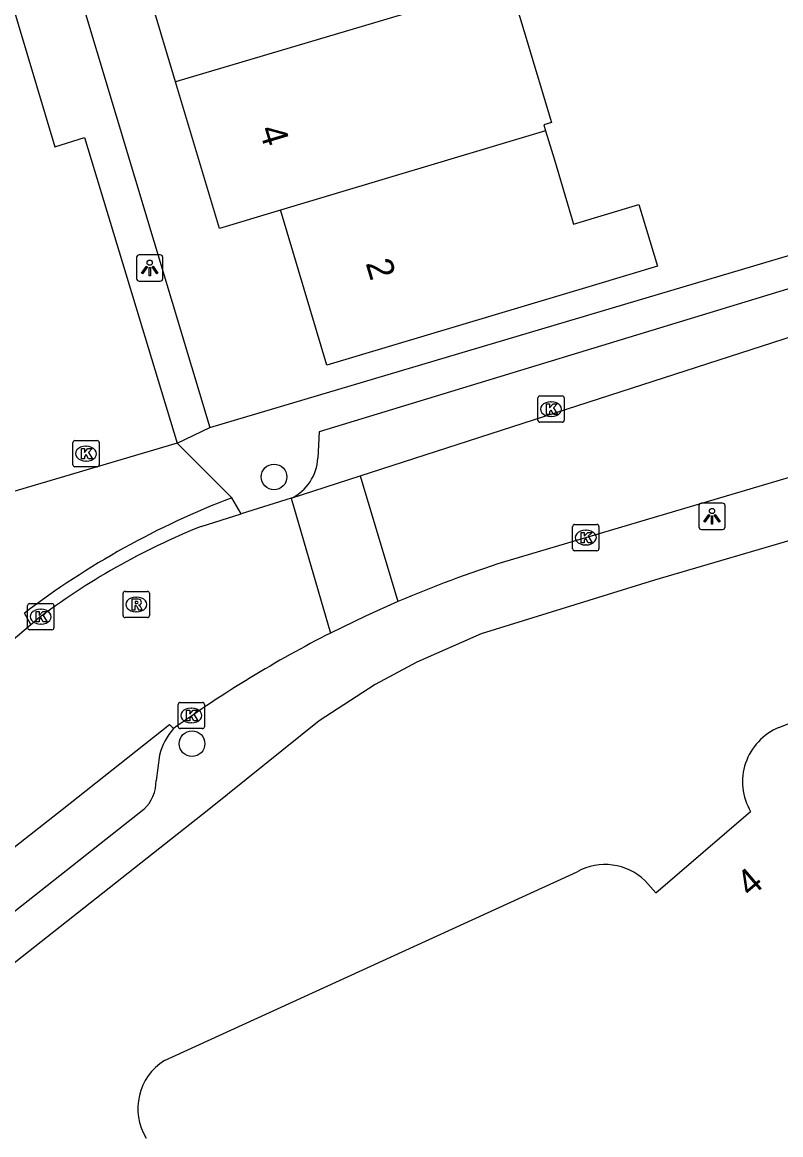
# Model space of a CAD drawing. Extents: x 157767 to 159171, y 387842 to 389425.
# Drawn here: x 158556.8 to 158585.69, y 388487.61 to 388530 of the extents above; entities that cross this region are included whole.
import ezdxf

# ---------------------------------------------------------------- set-up
doc = ezdxf.new("R2010")
doc.units = 0
for name, color, linetype in [('IMGEO_Boom', 7, 'Continuous'), ('IMGEO_Kolk', 7, 'Continuous'), ('IMGEO_Lichtpunt', 7, 'Continuous'), ('IMGEO_Pand', 7, 'Continuous'), ('IMGEO_Pand_nummerreeks', 7, 'Continuous'), ('IMGEO_Rijbaan_lokaal_open', 7, 'Continuous'), ('IMGEO_Rioolput', 7, 'Continuous'), ('IMGEO_Voetpad_open', 7, 'Continuous')]:
    doc.layers.add(name, color=color, linetype=linetype)

msp = doc.modelspace()

# ---------------------------------------------------------------- linework, layer by layer
at = {"layer": 'IMGEO_Boom'}
for centre in [(158566.388, 388512.676), (158563.265, 388502.513)]:
    msp.add_circle(centre, 0.489, dxfattribs=at)
at = {"layer": 'IMGEO_Kolk'}
for p, q in [((158576.518, 388515.76), (158577.37, 388515.76)), ((158576.443, 388514.834), (158576.443, 388515.686)), ((158576.931, 388515.54), (158576.956, 388515.54)), ((158577.444, 388515.686), (158577.444, 388514.834)), ((158576.954, 388514.98), (158576.929, 388514.98)), ((158577.37, 388514.76), (158576.518, 388514.76)), ((158558.801, 388514.062), (158559.653, 388514.062)), ((158558.726, 388513.136), (158558.726, 388513.988)), ((158559.214, 388513.842), (158559.239, 388513.842)), ((158559.727, 388513.988), (158559.727, 388513.136)), ((158559.237, 388513.282), (158559.212, 388513.282)), ((158559.653, 388513.062), (158558.801, 388513.062)), ((158577.766, 388509.938), (158577.766, 388510.79)), ((158577.841, 388510.864), (158578.693, 388510.864)), ((158578.767, 388510.79), (158578.767, 388509.938)), ((158578.254, 388510.644), (158578.279, 388510.644)), ((158578.693, 388509.864), (158577.841, 388509.864)), ((158578.277, 388510.084), (158578.252, 388510.084)), ((158557.001, 388506.926), (158557.001, 388507.778)), ((158557.076, 388507.852), (158557.928, 388507.852)), ((158558.002, 388507.778), (158558.002, 388506.926)), ((158557.489, 388507.632), (158557.514, 388507.632)), ((158557.928, 388506.852), (158557.076, 388506.852)), ((158557.512, 388507.072), (158557.487, 388507.072)), ((158562.737, 388503.159), (158562.737, 388504.011)), ((158562.812, 388504.085), (158563.664, 388504.085)), ((158563.738, 388504.011), (158563.738, 388503.159)), ((158563.225, 388503.865), (158563.25, 388503.865)), ((158563.664, 388503.085), (158562.812, 388503.085)), ((158563.248, 388503.305), (158563.223, 388503.305))]:
    msp.add_line(p, q, dxfattribs=at)
for points in [[(158576.518, 388515.76), (158577.37, 388515.76)], [(158576.443, 388514.834), (158576.443, 388515.686)], [(158576.764, 388515.46), (158576.887, 388515.46), (158576.887, 388515.309), (158577.017, 388515.46), (158577.181, 388515.46), (158577.035, 388515.309), (158577.188, 388515.06), (158577.036, 388515.06), (158576.951, 388515.224), (158576.887, 388515.157), (158576.887, 388515.06), (158576.764, 388515.06), (158576.764, 388515.46)], [(158577.444, 388515.686), (158577.444, 388514.834)], [(158577.37, 388514.76), (158576.518, 388514.76)], [(158558.801, 388514.062), (158559.653, 388514.062)], [(158558.726, 388513.136), (158558.726, 388513.988)], [(158559.047, 388513.762), (158559.17, 388513.762), (158559.17, 388513.611), (158559.3, 388513.762), (158559.464, 388513.762), (158559.318, 388513.611), (158559.471, 388513.362), (158559.319, 388513.362), (158559.234, 388513.526), (158559.17, 388513.459), (158559.17, 388513.362), (158559.047, 388513.362), (158559.047, 388513.762)], [(158559.727, 388513.988), (158559.727, 388513.136)], [(158559.653, 388513.062), (158558.801, 388513.062)], [(158577.766, 388509.938), (158577.766, 388510.79)], [(158577.841, 388510.864), (158578.693, 388510.864)], [(158578.767, 388510.79), (158578.767, 388509.938)], [(158578.087, 388510.564), (158578.21, 388510.564), (158578.21, 388510.413), (158578.34, 388510.564), (158578.504, 388510.564), (158578.358, 388510.413), (158578.511, 388510.164), (158578.359, 388510.164), (158578.274, 388510.328), (158578.21, 388510.261), (158578.21, 388510.164), (158578.087, 388510.164), (158578.087, 388510.564)], [(158578.693, 388509.864), (158577.841, 388509.864)], [(158557.001, 388506.926), (158557.001, 388507.778)], [(158557.076, 388507.852), (158557.928, 388507.852)], [(158558.002, 388507.778), (158558.002, 388506.926)], [(158557.322, 388507.552), (158557.445, 388507.552), (158557.445, 388507.401), (158557.575, 388507.552), (158557.739, 388507.552), (158557.593, 388507.401), (158557.746, 388507.152), (158557.594, 388507.152), (158557.509, 388507.316), (158557.445, 388507.249), (158557.445, 388507.152), (158557.322, 388507.152), (158557.322, 388507.552)], [(158557.928, 388506.852), (158557.076, 388506.852)], [(158562.737, 388503.159), (158562.737, 388504.011)], [(158562.812, 388504.085), (158563.664, 388504.085)], [(158563.738, 388504.011), (158563.738, 388503.159)], [(158563.058, 388503.785), (158563.181, 388503.785), (158563.181, 388503.634), (158563.311, 388503.785), (158563.475, 388503.785), (158563.329, 388503.634), (158563.482, 388503.385), (158563.33, 388503.385), (158563.245, 388503.549), (158563.181, 388503.482), (158563.181, 388503.385), (158563.058, 388503.385), (158563.058, 388503.785)], [(158563.664, 388503.085), (158562.812, 388503.085)]]:
    msp.add_lwpolyline(points, dxfattribs=at)
for centre, start, end in [((158576.52, 388515.684), 91.552, 178.448), ((158576.52, 388515.684), 91.552, 178.448), ((158577.368, 388515.684), 1.552, 88.448), ((158577.368, 388515.684), 1.552, 88.448), ((158576.52, 388514.836), 181.552, 268.448), ((158576.52, 388514.836), 181.552, 268.448), ((158577.368, 388514.836), 271.552, 358.448), ((158577.368, 388514.836), 271.552, 358.448), ((158558.803, 388513.986), 91.552, 178.448), ((158558.803, 388513.986), 91.552, 178.448), ((158559.651, 388513.986), 1.552, 88.448), ((158559.651, 388513.986), 1.552, 88.448), ((158558.803, 388513.138), 181.552, 268.448), ((158558.803, 388513.138), 181.552, 268.448), ((158559.651, 388513.138), 271.552, 358.448), ((158559.651, 388513.138), 271.552, 358.448), ((158577.843, 388510.788), 91.552, 178.448), ((158577.843, 388510.788), 91.552, 178.448), ((158578.691, 388510.788), 1.552, 88.448), ((158578.691, 388510.788), 1.552, 88.448), ((158577.843, 388509.94), 181.552, 268.448), ((158577.843, 388509.94), 181.552, 268.448), ((158578.691, 388509.94), 271.552, 358.448), ((158578.691, 388509.94), 271.552, 358.448), ((158557.078, 388507.776), 91.552, 178.448), ((158557.078, 388507.776), 91.552, 178.448), ((158557.926, 388507.776), 1.552, 88.448), ((158557.926, 388507.776), 1.552, 88.448), ((158557.078, 388506.928), 181.552, 268.448), ((158557.078, 388506.928), 181.552, 268.448), ((158557.926, 388506.928), 271.552, 358.448), ((158557.926, 388506.928), 271.552, 358.448), ((158562.814, 388504.009), 91.552, 178.448), ((158562.814, 388504.009), 91.552, 178.448), ((158563.662, 388504.009), 1.552, 88.448), ((158563.662, 388504.009), 1.552, 88.448), ((158562.814, 388503.161), 181.552, 268.448), ((158562.814, 388503.161), 181.552, 268.448), ((158563.662, 388503.161), 271.552, 358.448), ((158563.662, 388503.161), 271.552, 358.448)]:
    msp.add_arc(centre, 0.0765, start, end, dxfattribs=at)
for centre, major_axis, ratio, start_param, end_param in [((158576.93, 388515.26), (-0.387, 0.002), 0.722429, 4.712389, 7.853982), ((158576.955, 388515.26), (-0.39, 0.002), 0.717154, 1.570796, 4.712389), ((158559.213, 388513.562), (-0.387, 0.002), 0.722429, 4.712389, 7.853982), ((158559.238, 388513.562), (-0.39, 0.002), 0.717154, 1.570796, 4.712389), ((158578.253, 388510.364), (-0.387, 0.002), 0.722429, 4.712389, 7.853982), ((158578.278, 388510.364), (-0.39, 0.002), 0.717154, 1.570796, 4.712389), ((158557.488, 388507.352), (-0.387, 0.002), 0.722429, 4.712389, 7.853982), ((158557.513, 388507.352), (-0.39, 0.002), 0.717154, 1.570796, 4.712389), ((158563.224, 388503.585), (-0.387, 0.002), 0.722429, 4.712389, 7.853982), ((158563.249, 388503.585), (-0.39, 0.002), 0.717154, 1.570796, 4.712389)]:
    msp.add_ellipse(centre, major_axis=major_axis, ratio=ratio, start_param=start_param, end_param=end_param, dxfattribs=at)
at = {"layer": 'IMGEO_Lichtpunt'}
for p, q in [((158561.153, 388521.039), (158561.153, 388520.232)), ((158561.153, 388521.039), (158561.153, 388520.232)), ((158562.055, 388521.134), (158561.247, 388521.134)), ((158562.055, 388521.134), (158561.247, 388521.134)), ((158562.149, 388520.232), (158562.149, 388521.039)), ((158562.149, 388520.232), (158562.149, 388521.039)), ((158561.247, 388520.138), (158562.055, 388520.138)), ((158561.247, 388520.138), (158562.055, 388520.138)), ((158582.577, 388511.58), (158582.577, 388510.773)), ((158582.577, 388511.58), (158582.577, 388510.773)), ((158583.479, 388511.675), (158582.671, 388511.675)), ((158583.479, 388511.675), (158582.671, 388511.675)), ((158583.573, 388510.773), (158583.573, 388511.58)), ((158583.573, 388510.773), (158583.573, 388511.58)), ((158582.671, 388510.679), (158583.479, 388510.679)), ((158582.671, 388510.679), (158583.479, 388510.679))]:
    msp.add_line(p, q, dxfattribs=at)
for points in [[(158561.527, 388520.703), (158561.566, 388520.675), (158561.378, 388520.413), (158561.34, 388520.44), (158561.527, 388520.703)], [(158561.629, 388520.655), (158561.676, 388520.655), (158561.676, 388520.333), (158561.629, 388520.333), (158561.629, 388520.655)], [(158561.739, 388520.675), (158561.777, 388520.702), (158561.964, 388520.44), (158561.925, 388520.412), (158561.739, 388520.675)], [(158582.951, 388511.244), (158582.99, 388511.216), (158582.802, 388510.954), (158582.764, 388510.981), (158582.951, 388511.244)], [(158583.053, 388511.196), (158583.1, 388511.196), (158583.1, 388510.874), (158583.053, 388510.874), (158583.053, 388511.196)], [(158583.163, 388511.216), (158583.201, 388511.243), (158583.388, 388510.981), (158583.349, 388510.953), (158583.163, 388511.216)]]:
    msp.add_lwpolyline(points, dxfattribs=at)
for centre in [(158561.652, 388520.837), (158583.076, 388511.378)]:
    msp.add_circle(centre, 0.0994, dxfattribs=at)
for centre, start, end in [((158561.247, 388521.039), 90, 180), ((158561.247, 388521.039), 90, 180), ((158562.055, 388521.039), 0, 90), ((158562.055, 388521.039), 0, 90), ((158561.247, 388520.232), 180, 270), ((158561.247, 388520.232), 180, 270), ((158562.055, 388520.232), 270, 0), ((158562.055, 388520.232), 270, 360), ((158582.671, 388511.58), 90, 180), ((158582.671, 388511.58), 90, 180), ((158583.479, 388511.58), 0, 90), ((158583.479, 388511.58), 0, 90), ((158582.671, 388510.773), 180, 270), ((158582.671, 388510.773), 180, 270), ((158583.479, 388510.773), 270, 0), ((158583.479, 388510.773), 270, 360)]:
    msp.add_arc(centre, 0.0946, start, end, dxfattribs=at)
at = {"layer": 'IMGEO_Pand'}
for points in [[(158562.64, 388527.726), (158560.918, 388533.474)], [(158575.36, 388531.51), (158572.747, 388530.727), (158562.64, 388527.726)], [(158575.36, 388531.51), (158576.957, 388526.181), (158576.666, 388526.094), (158576.734, 388525.867)], [(158566.637, 388522.838), (158564.313, 388522.141), (158562.64, 388527.726)], [(158576.734, 388525.867), (158577.068, 388524.752), (158577.8, 388522.31), (158580.291, 388523.056), (158580.994, 388520.709), (158578.503, 388519.962), (158568.406, 388516.937), (158566.67, 388522.73), (158566.637, 388522.838)], [(158576.734, 388525.867), (158566.637, 388522.838)], [(158585.621, 388503.129), (158606.682, 388511.443), (158607.907, 388511.94), (158608.423, 388512.142)], [(158580.523, 388497.291), (158580.929, 388496.83), (158584.547, 388499.925)], [(158562.213, 388490.447), (158577.938, 388497.633)]]:
    msp.add_lwpolyline(points, dxfattribs=at)
for centre, radius, start, end in [((158586.478, 388501.06), 2.24, 112.5052, 210.4319), ((158579.001, 388495.728), 2.181, 45.7581, 119.1687), ((158563.371, 388488.61), 2.171, 122.2361, 211.3066)]:
    msp.add_arc(centre, radius, start, end, dxfattribs=at)
at = {"layer": 'IMGEO_Rijbaan_lokaal_open'}
for points in [[(158556.268, 388531.169), (158558.04, 388525.249), (158559.172, 388525.608), (158562.693, 388513.968)], [(158562.693, 388513.968), (158556.256, 388512.058), (158551.068, 388529.613)], [(158621.504, 388523.216), (158619.85, 388522.693), (158597.424, 388516.038), (158575.174, 388509.446)], [(158569.671, 388512.713), (158587.041, 388518.331), (158593.984, 388520.382)], [(158567.043, 388511.863), (158569.671, 388512.713)], [(158569.671, 388512.713), (158571.105, 388507.927)], [(158567.043, 388511.863), (158565.133, 388511.266)], [(158567.043, 388511.863), (158568.544, 388506.729)], [(158563.615, 388510.791), (158565.133, 388511.266)], [(158571.105, 388507.927), (158569.867, 388507.372), (158568.544, 388506.729)], [(158554.643, 388504.961), (158557.124, 388507.053)], [(158557.124, 388507.053), (158557.333, 388507.229)], [(158542.73, 388487.745), (158543.774, 388488.581), (158544.005, 388488.766), (158558.318, 388500), (158562.405, 388503.248), (158562.563, 388503.087)]]:
    msp.add_lwpolyline(points, dxfattribs=at)
for centre, radius, start, end in [((158573.788, 388485.53), 27.233, 111.9346, 127.1733), ((158589.422, 388465.07), 46.607, 107.8005, 113.1418), ((158589.003, 388466.398), 45.223, 116.898, 125.7788)]:
    msp.add_arc(centre, radius, start, end, dxfattribs=at)
at = {"layer": 'IMGEO_Rioolput'}
for p, q in [((158560.637, 388507.391), (158560.637, 388508.243)), ((158560.712, 388508.317), (158561.564, 388508.317)), ((158561.638, 388508.243), (158561.638, 388507.391)), ((158561.125, 388508.097), (158561.15, 388508.097)), ((158561.564, 388507.317), (158560.712, 388507.317)), ((158561.148, 388507.537), (158561.123, 388507.537))]:
    msp.add_line(p, q, dxfattribs=at)
for points in [[(158560.637, 388507.391), (158560.637, 388508.243)], [(158560.712, 388508.317), (158561.564, 388508.317)], [(158561.638, 388508.243), (158561.638, 388507.391)], [(158561.226, 388508.015), (158560.974, 388508.017), (158560.974, 388507.617)], [(158560.974, 388507.617), (158561.098, 388507.617), (158561.098, 388507.779), (158561.109, 388507.779)], [(158561.152, 388507.936), (158561.098, 388507.936), (158561.098, 388507.855)], [(158561.098, 388507.855), (158561.15, 388507.855)], [(158561.156, 388507.75), (158561.227, 388507.617), (158561.367, 388507.617), (158561.302, 388507.743)], [(158561.564, 388507.317), (158560.712, 388507.317)]]:
    msp.add_lwpolyline(points, dxfattribs=at)
for centre, radius, start, end in [((158560.714, 388508.241), 0.0765, 91.552, 178.448), ((158560.714, 388508.241), 0.0765, 91.552, 178.448), ((158561.562, 388508.241), 0.0765, 1.552, 88.448), ((158561.562, 388508.241), 0.0765, 1.552, 88.448), ((158561.108, 388507.726), 0.0533, 26.0293, 88.6989), ((158561.134, 388508.044), 0.19, 274.7715, 282.9687), ((158561.158, 388507.84), 0.0964, 77.0061, 93.1865), ((158561.172, 388507.897), 0.0378, 276.6634, 79.6772), ((158561.225, 388507.905), 0.109, 350.3612, 89.416), ((158561.223, 388507.905), 0.112, 277.5842, 350.9817), ((158561.207, 388507.69), 0.108, 29.5134, 73.7905), ((158560.714, 388507.393), 0.0765, 181.552, 268.448), ((158560.714, 388507.393), 0.0765, 181.552, 268.448), ((158561.562, 388507.393), 0.0765, 271.552, 358.448), ((158561.562, 388507.393), 0.0765, 271.552, 358.448)]:
    msp.add_arc(centre, radius, start, end, dxfattribs=at)
for centre, major_axis, ratio, start_param, end_param in [((158561.124, 388507.817), (-0.387, 0.002), 0.722429, 4.712389, 7.853982), ((158561.149, 388507.817), (-0.39, 0.002), 0.717154, 1.570796, 4.712389)]:
    msp.add_ellipse(centre, major_axis=major_axis, ratio=ratio, start_param=start_param, end_param=end_param, dxfattribs=at)
at = {"layer": 'IMGEO_Voetpad_open'}
for points in [[(158543.919, 388581.171), (158563.948, 388514.555)], [(158563.948, 388514.555), (158594.628, 388523.675)], [(158593.984, 388520.382), (158593.481, 388522.057), (158586.539, 388520.006), (158568.104, 388514.399), (158568.058, 388513.392)], [(158614.765, 388518.665), (158607.924, 388516.663), (158602.064, 388514.947), (158582.659, 388509.267), (158580.881, 388508.747), (158574.283, 388506.693), (158571.826, 388505.624), (158570.247, 388504.772), (158568.103, 388503.379), (158563.902, 388500.002), (158546.841, 388486.547)], [(158562.693, 388513.968), (158563.948, 388514.555)], [(158564.785, 388511.883), (158562.693, 388513.968)], [(158565.133, 388511.266), (158564.785, 388511.883)], [(158557.124, 388507.053), (158556.879, 388507.488)], [(158562.02, 388502.074), (158561.895, 388501.109)], [(158561.424, 388500), (158546.741, 388488.419)]]:
    msp.add_lwpolyline(points, dxfattribs=at)
for centre, radius, start, end in [((158566.256, 388513.487), 1.804, 295.8554, 356.9896), ((158576.129, 388482.168), 31.807, 110.8952, 127.2448), ((158564.313, 388501.497), 2.364, 137.7385, 165.8761), ((158560.374, 388501.101), 1.522, 313.6636, 0.3139)]:
    msp.add_arc(centre, radius, start, end, dxfattribs=at)

# ---------------------------------------------------------------- texts
at = {"layer": 'IMGEO_Pand_nummerreeks'}
for s, rotation, p in [('4', 286.6786, (158565.811, 388525.921)), ('2', 286.6843, (158569.872, 388520.823)), ('4', 40.5425, (158584.536, 388496.625))]:
    msp.add_text(s, height=1, rotation=rotation, dxfattribs=at).set_placement(p)

doc.saveas('drawing.dxf')
